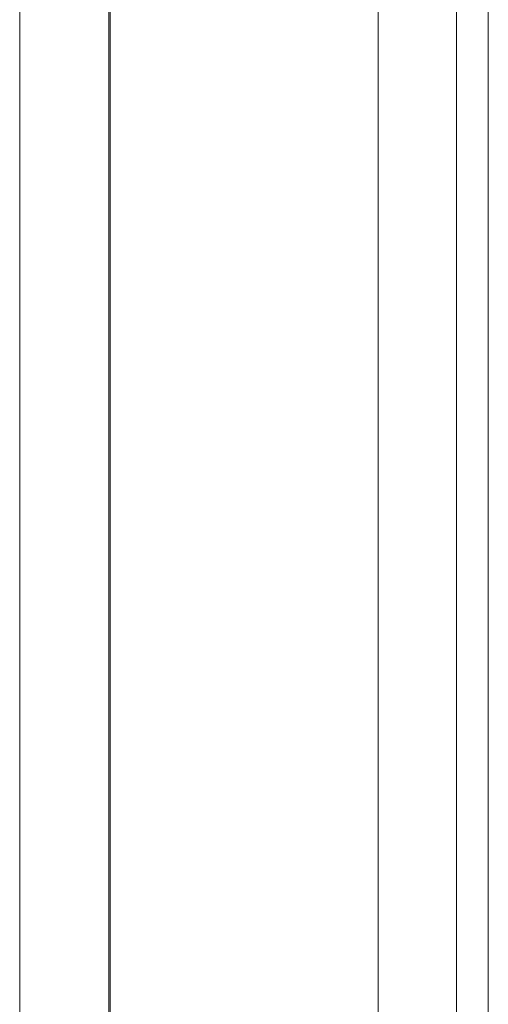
# Model space of a CAD drawing. Header units: millimetres. Extents: x 2016 to 102618, y -16590 to 68005.
# Tile 477 of 654: x 67985 to 68500, y 52291 to 53373. Entities that reach past the tile are written whole.
import ezdxf

# ---------------------------------------------------------------- set-up
doc = ezdxf.new("R2010")
doc.units = ezdxf.units.MM
for name, color, linetype, lineweight in [('A-DETL', 90, 'Continuous', 18), ('A-DETL-MBND', 5, 'Continuous', 13), ('A-FLOR', 192, 'Continuous', 13), ('A-WALL', 113, 'Continuous', 13), ('Q-SPCQ', 91, 'Continuous', 13)]:
    doc.layers.add(name, color=color, linetype=linetype, lineweight=lineweight)

# ---------------------------------------------------------------- blocks, each defined once
blk = doc.blocks.new('43_VCS_SE_goot_rooster_schuin - 28_VCS_RVS wand-gootrooster 25000mm-4108952-00 Begane grond')
at = {"layer": 'Q-SPCQ'}
for p, q in [((-10470.3, 147.1), (5257.2, 147.1)), ((5256.7, 145.8), (-10470.3, 145.8)), ((-10470.2, -148.8), (5144.4, -148.8))]:
    blk.add_line(p, q, dxfattribs=at)
blk = doc.blocks.new('Walls 12 - Walls 1-3087048-00 Begane grond')
at = {"layer": 'A-WALL'}
blk.add_line((68465, 38339), (68465, 53945.4), dxfattribs=at)

msp = doc.modelspace()

# ---------------------------------------------------------------- linework, layer by layer
at = {"layer": 'A-DETL', "lineweight": 13}
msp.add_line((68500, 61320), (68500, 36300), dxfattribs=at)
at = {"layer": 'A-DETL-MBND'}
msp.add_line((68500, 53944.5), (68500, 38395), dxfattribs=at)
at = {"layer": 'A-FLOR'}
msp.add_line((67985, 54139.5), (67985, 38339), dxfattribs=at)

# ---------------------------------------------------------------- block references
at = {"layer": 'A-WALL'}
msp.add_blockref('Walls 12 - Walls 1-3087048-00 Begane grond', (0, 0), dxfattribs=at)
at = {"layer": 'Q-SPCQ', "rotation": 90.00000000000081}
msp.add_blockref('43_VCS_SE_goot_rooster_schuin - 28_VCS_RVS wand-gootrooster 25000mm-4108952-00 Begane grond', (68230.2, 48809.1), dxfattribs=at)

doc.saveas('drawing.dxf')
